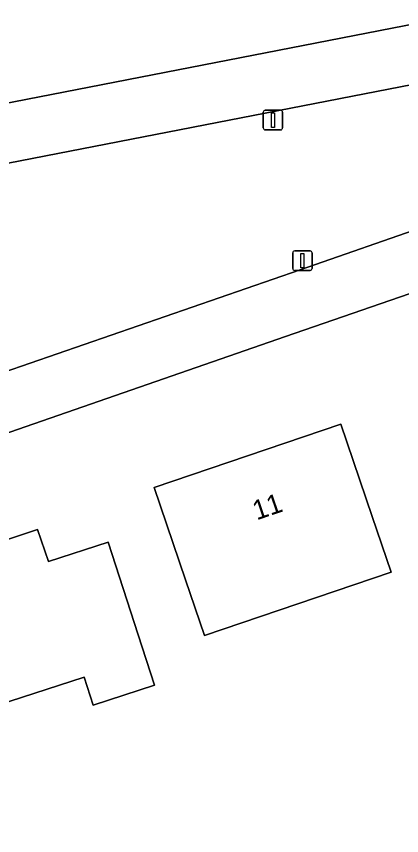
# Model space of a CAD drawing. Extents: x 162661 to 163484, y 380247 to 381230.
# Drawn here: x 162891.15 to 162910.9, y 380588.32 to 380630.33 of the extents above; entities that cross this region are included whole.
import ezdxf

# ---------------------------------------------------------------- set-up
doc = ezdxf.new("R2010")
doc.units = 0
for name, color, linetype in [('IMGEO_Erf', 7, 'Continuous'), ('IMGEO_Groenvoorziening', 7, 'Continuous'), ('IMGEO_Lichtmast', 7, 'Continuous'), ('IMGEO_Pand', 7, 'Continuous'), ('IMGEO_Pand_nummerreeks', 7, 'Continuous'), ('IMGEO_Rijbaan_lokaal_open', 7, 'Continuous')]:
    doc.layers.add(name, color=color, linetype=linetype)

msp = doc.modelspace()

# ---------------------------------------------------------------- linework, layer by layer
at = {"layer": 'IMGEO_Erf'}
for points in [[(162911.971, 380677.623), (162847.622, 380663.278), (162847.73, 380662.896), (162852.737, 380643.9), (162858.095, 380624.087), (162859.007, 380620.625), (162859.045, 380620.483), (162859.381, 380619.222), (162860.296, 380619.466), (162860.543, 380619.532), (162867.129, 380621.29), (162916.208, 380630.849), (162920.91, 380631.719), (162921.784, 380629.038), (162927.784, 380630.57)], [(162928.422, 380628.58), (162922.445, 380627.013), (162924.514, 380620.67), (162904.943, 380613.922), (162874.152, 380603.239), (162872.455, 380602.652), (162865.273, 380600.713), (162864.386, 380600.474), (162876.183, 380556.737), (162876.524, 380555.474), (162877.407, 380555.713), (162877.661, 380555.782), (162884.529, 380557.64), (162887.699, 380558.228), (162916.304, 380563.813), (162938.452, 380568.15), (162939.612, 380563.204), (162949.689, 380565.695)], [(162900.793, 380598.581), (162899.826, 380601.431), (162898.218, 380606.166), (162907.794, 380609.417), (162909.402, 380604.682), (162910.369, 380601.832)], [(162898.236, 380596.035), (162895.097, 380595.017), (162894.634, 380596.444), (162888.242, 380594.37), (162887.313, 380597.109), (162885.707, 380601.844), (162892.242, 380604.023), (162892.792, 380602.375), (162895.857, 380603.369), (162897.399, 380598.613)]]:
    msp.add_lwpolyline(points, close=True, dxfattribs=at)
at = {"layer": 'IMGEO_Groenvoorziening'}
msp.add_lwpolyline([(162917.172, 380627.95), (162868.058, 380618.39), (162867.984, 380618.376), (162868.09, 380617.967), (162871.308, 380605.93), (162871.429, 380605.476), (162872.456, 380605.847), (162905.704, 380617.341), (162918.864, 380621.921)], dxfattribs=at)
at = {"layer": 'IMGEO_Lichtmast'}
for p, q in [((162903.81, 380624.612), (162903.81, 380625.412)), ((162903.81, 380625.412), (162903.81, 380624.612)), ((162903.91, 380625.512), (162904.7, 380625.512)), ((162904.7, 380625.512), (162903.91, 380625.512)), ((162904.8, 380625.412), (162904.8, 380624.612)), ((162904.8, 380624.612), (162904.8, 380625.412)), ((162904.7, 380624.512), (162903.91, 380624.512)), ((162903.91, 380624.512), (162904.7, 380624.512)), ((162905.422, 380618.303), (162906.212, 380618.303)), ((162906.212, 380618.303), (162905.422, 380618.303)), ((162905.322, 380617.403), (162905.322, 380618.203)), ((162905.322, 380618.203), (162905.322, 380617.403)), ((162906.312, 380618.203), (162906.312, 380617.403)), ((162906.312, 380617.403), (162906.312, 380618.203)), ((162906.212, 380617.303), (162905.422, 380617.303)), ((162905.422, 380617.303), (162906.212, 380617.303))]:
    msp.add_line(p, q, dxfattribs=at)
for points in [[(162904.23, 380625.387), (162904.38, 380625.387), (162904.38, 380624.637), (162904.23, 380624.637), (162904.23, 380625.387)], [(162905.742, 380618.178), (162905.892, 380618.178), (162905.892, 380617.428), (162905.742, 380617.428), (162905.742, 380618.178)]]:
    msp.add_lwpolyline(points, dxfattribs=at)
for centre, start, end in [((162903.91, 380625.412), 90, 180), ((162903.91, 380625.412), 90, 180), ((162904.7, 380625.412), 0, 90), ((162904.7, 380625.412), 360, 90), ((162903.91, 380624.612), 180, 270), ((162903.91, 380624.612), 180, 270), ((162904.7, 380624.612), 270, 0), ((162904.7, 380624.612), 270, 0), ((162905.422, 380618.203), 90, 180), ((162905.422, 380618.203), 90, 180), ((162906.212, 380618.203), 0, 90), ((162906.212, 380618.203), 360, 90), ((162905.422, 380617.403), 180, 270), ((162905.422, 380617.403), 180, 270), ((162906.212, 380617.403), 270, 0), ((162906.212, 380617.403), 270, 0)]:
    msp.add_arc(centre, 0.1, start, end, dxfattribs=at)
at = {"layer": 'IMGEO_Pand'}
for points in [[(162899.826, 380601.431), (162900.793, 380598.581), (162910.369, 380601.832), (162909.402, 380604.682), (162907.794, 380609.417), (162898.218, 380606.166)], [(162895.857, 380603.369), (162892.792, 380602.375), (162892.242, 380604.023), (162885.707, 380601.844), (162887.313, 380597.109), (162888.242, 380594.37), (162894.634, 380596.444), (162895.097, 380595.017), (162898.236, 380596.035), (162897.399, 380598.613)]]:
    msp.add_lwpolyline(points, close=True, dxfattribs=at)
at = {"layer": 'IMGEO_Rijbaan_lokaal_open'}
for points in [[(162922.445, 380627.013), (162921.784, 380629.038), (162920.91, 380631.719), (162916.208, 380630.849), (162867.129, 380621.29), (162867.984, 380618.376), (162868.058, 380618.39), (162917.172, 380627.95)], [(162918.864, 380621.921), (162905.704, 380617.341), (162872.456, 380605.847), (162871.429, 380605.476), (162872.455, 380602.652), (162874.152, 380603.239), (162904.943, 380613.922), (162924.514, 380620.67), (162922.445, 380627.013)]]:
    msp.add_lwpolyline(points, dxfattribs=at)

# ---------------------------------------------------------------- texts
at = {"layer": 'IMGEO_Pand_nummerreeks'}
msp.add_text('11', height=1, rotation=18.7521, dxfattribs=at).set_placement((162903.472, 380604.485))

doc.saveas('drawing.dxf')
